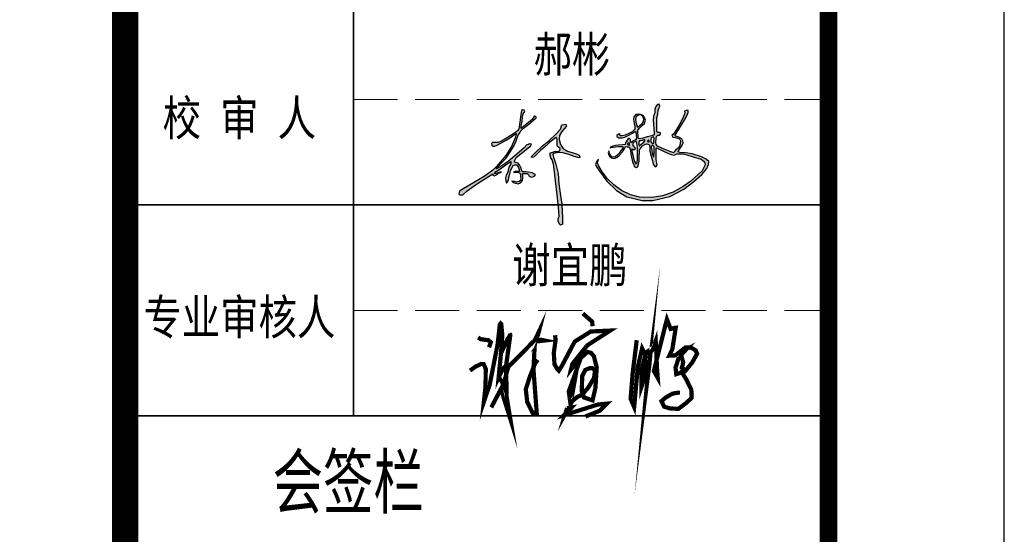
# Model space of a CAD drawing. Extents: x 1109697 to 1467097, y -139975 to 53891.
# Tile 338 of 386: x 1461498 to 1467097, y -124547 to -121619. Entities that reach past the tile are written whole.
import ezdxf
from ezdxf.enums import TextEntityAlignment as Align

# ---------------------------------------------------------------- set-up
doc = ezdxf.new("R2010")
doc.units = 0
doc.header["$LTSCALE"] = 1000
doc.header["$MEASUREMENT"] = 0
doc.linetypes.add('DASH', pattern=[0.35, 0.25, -0.1])
doc.layers.add('PUB_TEXT', color=7, linetype='Continuous')
doc.layers.add('PUB_TITLE', color=4, linetype='Continuous')
doc.layers.add('不打印线', color=254, linetype='DASH', lineweight=0, plot=False)
doc.layers.add('图框', color=4, linetype='Continuous', lineweight=35)
doc.styles.add('-黑体', font='simhei.ttf', dxfattribs={"width": 0.8})

# ---------------------------------------------------------------- blocks, each defined once
blk = doc.blocks.new('谢宜鹏')
at = {"const_width": 80}
for points in [[(14907295.72393443, 155510.5828123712), (14907218.55370676, 154877.5735671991), (14907179.96787391, 154398.8002942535), (14907247.49164335, 154241.3516713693), (14907315.0154128, 154993.2507216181), (14907398.6166126, 155356.3468401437), (14907456.49392383, 155243.8837383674), (14907440.41649347, 154794.0292282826), (14907385.75466832, 154626.9405504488), (14907385.75466832, 154941.8384972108), (14907472.57135419, 155276.0158528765), (14907562.60208808, 155337.0674312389), (14907536.87963756, 155047.8755966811), (14907498.2938047, 154752.2570588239), (14907546.52609578, 155269.5898505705), (14907601.18792093, 155330.641428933), (14907655.84974609, 155491.3034034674), (14907681.57363467, 154964.3312577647), (14907694.4341409, 154794.0292282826), (14907620.48083737, 154925.7724399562), (14907868.06751264, 155905.8117463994), (14907938.80676816, 155722.657011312), (14908009.54602368, 155741.9364202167), (14908035.2684742, 155745.1497718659), (14907970.96019082, 155337.0674312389), (14907913.08287959, 155214.964274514), (14908028.83750205, 155221.3909778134), (14908215.33138003, 155369.2002467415), (14908318.22549626, 155372.4135983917), (14908412.17806111, 155317.6447973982), (14908440.41109086, 155253.5230923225), (14908350.37891892, 155089.6477661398), (14908208.90040789, 154916.1330860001), (14908044.91493241, 154864.7208615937), (14908032.05298813, 154990.0373699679), (14908106.00772971, 155221.3909778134), (14908160.66955487, 155288.8692594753), (14908224.97783825, 155324.2147256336), (14908134.94710436, 155224.6043294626), (14908176.74698523, 155096.0744694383), (14908163.88504094, 155025.3828361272), (14908151.02309666, 154990.0373699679), (14908192.82441559, 154951.4785521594), (14908144.59212451, 154909.7063827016), (14908237.83978253, 154761.8971137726), (14908331.08744055, 154569.1023237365), (14908337.51697463, 154414.8670525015), (14908224.97783825, 154312.0433046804), (14908083.49932721, 154206.00620521), (14907925.94482387, 154215.6455591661), (14907816.62117356, 154247.7783746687), (14907765.17339641, 154353.8154741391), (14907848.77459621, 154424.5064064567), (14907974.1756769, 154495.1980397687), (14908080.28384114, 154514.4774486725), (14908115.65418792, 154514.4774486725)], [(14905364.54125219, 155473.9650440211), (14905423.81347464, 155609.0162413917), (14905438.03869298, 155663.5100307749), (14905359.79855403, 155497.6579044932)], [(14906275.08608902, 156016.274915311), (14906450.3272038, 155861.9996874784), (14906458.67222423, 155774.4379580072)], [(14904136.58364808, 154932.8048011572), (14904237.53926913, 155006.3936383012), (14904347.99610507, 155058.6176125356), (14904395.50505557, 155055.0565683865), (14904434.69918477, 154963.6646134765), (14904429.9478583, 154628.9552041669), (14904399.06855042, 154341.7226448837), (14904509.21189084, 154665.0044672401), (14904658.99947098, 155430.8602869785), (14904700.99636509, 155805.2178571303), (14904716.94868485, 155826.4509333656), (14904727.34724468, 155814.5747109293), (14904748.1458024, 155606.7352103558), (14904720.88607343, 155237.2579530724), (14904678.57424576, 154801.7471605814), (14904762.51626407, 154977.2547636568), (14904819.39700471, 155022.1302288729), (14904900.22851481, 155608.5073205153), (14904888.25384911, 155641.4161352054)], [(14905749.35986857, 155603.4840050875), (14905757.70488899, 155507.5825625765), (14905724.32480729, 155269.9151112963), (14905736.84305695, 155053.0951901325), (14905786.91174146, 154965.5334606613), (14905820.29038511, 154932.1767114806), (14905882.87731927, 155032.2476600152), (14906120.70536822, 155482.5655264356), (14906425.29214252, 155674.3670094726), (14906792.46585099, 155691.0457345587), (14906358.53341717, 155411.681821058), (14906074.8084749, 155057.2653971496), (14906049.77485168, 154953.0249425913), (14906174.94728196, 155115.6398834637), (14906362.70664641, 155286.5938363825), (14906429.46537176, 155269.9151112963), (14906483.70728551, 155203.2016129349), (14906537.94776119, 154994.7207038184), (14906512.91413797, 154602.7773237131), (14906458.67222423, 154369.2793784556), (14906295.94792106, 154423.484358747), (14906254.22281892, 154544.4028373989), (14906262.56783935, 154827.9362569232), (14906320.98154428, 154944.685930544), (14906404.43031049, 154978.0426797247), (14906454.50043304, 154978.0426797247), (14906504.56911754, 154940.5157235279), (14906487.87907669, 154794.5795077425), (14906375.22345802, 154606.9475307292), (14906258.39604816, 154473.5198330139), (14906162.43047035, 154427.6538647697), (14906070.63668372, 154348.4311473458), (14905945.46425344, 154123.2722141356), (14905975.51104187, 154222.4295033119)], [(14904288.77587202, 155560.3095460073), (14904341.02011091, 155527.8566804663), (14904482.20525917, 155508.7258820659), (14904530.06509456, 155470.4642852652), (14904496.56277837, 155372.4185053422)], [(14904539.10181839, 154234.6880324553), (14904767.74358602, 154670.6544703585), (14904862.35451809, 155001.5680028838), (14905359.06083295, 155505.8181633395), (14905485.20826303, 155516.3232435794), (14905548.28269709, 155503.1915427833), (14905366.94567647, 155482.1813823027), (14905338.03650094, 154964.8002220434), (14905401.11093501, 154119.13074783), (14905324.89557441, 154124.38328795), (14905219.77247634, 154339.7402368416), (14905193.49206133, 154578.7339667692), (14905272.3347444, 154825.6061563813), (14905372.20175948, 155075.1042655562), (14905422.13526702, 155135.509528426)], [(14904896.8649093, 155604.4590862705), (14904838.1578416, 155516.4578342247), (14904716.55034423, 155241.97633657)], [(14906186.78245655, 155122.1787456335), (14906138.17483369, 154842.8786224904), (14906040.96246409, 154298.4454435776), (14906008.55738219, 154537.2674302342), (14906231.33908465, 155160.6338164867)], [(14904819.83848692, 155023.8210238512), (14904831.38317483, 154423.5348302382), (14904898.68548415, 154020.4849179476), (14904759.3252249, 154466.1334703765), (14904763.04115335, 154679.672744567), (14904681.79404599, 154809.5807567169)], [(14907398.4179699, 154891.9706636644), (14907392.01532042, 154869.3161086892), (14907391.48188676, 154848.2599105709), (14907396.28278966, 154828.2700812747), (14907408.55465498, 154829.3364500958), (14907414.68986482, 154845.5943873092), (14907413.62299751, 154875.1799408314), (14907409.35552826, 154893.8370084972), (14907398.4179699, 154891.9706636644)], [(14905974.00241135, 154219.0600957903), (14906060.39199554, 154232.6916045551), (14905919.44124988, 154087.2930503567), (14906560.53669464, 154289.4874547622), (14906728.767302, 154305.3908816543), (14906592.36511738, 154169.0792989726), (14906324.10499497, 154062.3026519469)]]:
    blk.add_lwpolyline(points, dxfattribs=at)
blk = doc.blocks.new('A$C64787331')
h = blk.add_hatch(color=256)
h.paths.add_polyline_path([(93811.26943449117, 17581.88924832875), (94013.76943449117, 16087.88924832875), (93932.26943449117, 14255.38924832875), (93978.76943449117, 12418.88924832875), (94139.76943449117, 11338.88924832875), (95020.76943449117, 10736.88924832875), (96130.26943449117, 9785.889248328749), (95964.76943449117, 8008.389248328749), (94433.76943449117, 7677.389248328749), (92116.26943449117, 7470.889248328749), (90005.76943449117, 6891.889248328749), (88847.26943449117, 6519.889248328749), (88710.76943449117, 4702.389248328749), (89181.76943449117, 2774.389248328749), (90169.76943449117, 1504.889248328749), (91205.26943449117, -1927.610751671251), (92100.76943449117, -7478.610751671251), (92594.26943449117, -12294.61075167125), (93334.26943449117, -18446.11075167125), (94233.26943449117, -26760.61075167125), (95270.26943449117, -36552.11075167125), (95565.76943449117, -40585.61075167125), (94778.26943449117, -42208.61075167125), (94778.26943449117, -44127.11075167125), (95615.26943449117, -46242.11075167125), (96550.76943449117, -47127.61075167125), (97848.76943449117, -46177.61075167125), (97848.76943449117, -41665.61075167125), (97346.76943449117, -31437.61075167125), (96342.76943449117, -25120.61075167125), (95138.76943449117, -16497.11075167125), (94623.76943449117, -8814.110751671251), (92993.26943449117, -1892.610751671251), (91172.76943449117, 3358.389248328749), (90793.26943449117, 5223.889248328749), (91336.76943449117, 5992.889248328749), (94869.26943449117, 6807.389248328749), (98265.76943449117, 6626.389248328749), (102658.7694344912, 5314.389248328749), (106553.2694344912, 3957.389248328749), (110312.2694344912, 2916.389248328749), (110855.7694344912, 3685.889248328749), (110357.2694344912, 4771.389248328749), (108772.2694344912, 5585.889248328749), (105873.7694344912, 6535.889248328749), (101571.7694344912, 7893.389248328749), (98356.26943449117, 9838.889248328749), (96363.76943449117, 12824.88924832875), (95457.76943449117, 16444.38924832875), (95774.76943449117, 19339.88924832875), (97460.76943449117, 22325.38924832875), (100968.7694344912, 26383.38924832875), (100507.2694344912, 27859.38924832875), (97553.26943449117, 27305.88924832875), (96537.76943449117, 24169.88924832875), (93029.76943449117, 20296.38924832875), (87859.76943449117, 15500.88924832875), (82909.26943449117, 11486.38924832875), (77946.26943449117, 6931.889248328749), (75003.26943449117, 3933.889248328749), (74871.76943449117, 3372.889248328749), (75791.76943449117, 3068.889248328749), (76996.76943449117, 3495.389248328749), (78254.26943449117, 4852.389248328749), (79635.76943449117, 6436.889248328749), (81734.26943449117, 8328.389248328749), (84088.26943449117, 10220.38924832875), (88130.76943449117, 13952.38924832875), (90689.76943449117, 16201.88924832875), (92838.76943449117, 17684.38924832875)])
h.paths.add_polyline_path([(139353.2694344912, 20365.88924832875), (138145.2694344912, 19509.38924832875), (138262.2694344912, 18613.88924832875), (139548.2694344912, 17757.38924832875), (142120.2694344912, 17757.38924832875), (144185.2694344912, 18263.38924832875), (146991.2694344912, 19548.38924832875), (149874.7694344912, 21105.38924832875), (151940.2694344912, 22545.88924832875), (152291.2694344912, 22000.88924832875), (152806.7694344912, 17339.88924832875), (151993.2694344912, 16276.88924832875), (149782.2694344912, 15172.88924832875), (148677.2694344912, 14006.88924832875), (148247.2694344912, 15111.38924832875), (148369.7694344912, 16460.88924832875), (147387.2694344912, 17503.88924832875), (146404.7694344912, 16706.38924832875), (144624.2694344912, 13884.38924832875), (144255.7694344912, 12780.38924832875), (142351.7694344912, 12595.88924832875), (139332.7694344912, 12284.88924832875), (137133.2694344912, 11923.88924832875), (135205.2694344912, 11502.38924832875), (133871.3100458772, 10859.08027013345), (133608.7694344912, 10509.38924832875), (135687.2694344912, 10870.38924832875), (139061.2694344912, 11171.38924832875), (142853.9275460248, 11171.38924832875), (142594.2694344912, 10072.88924832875), (141535.2694344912, 8675.389248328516), (140022.7694344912, 6332.889248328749), (138283.2694344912, 4670.889248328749), (136151.9275899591, 3270.017729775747), (134425.7694344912, 3726.389248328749), (133215.7694344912, 5086.389248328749), (132799.7694344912, 6257.389248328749), (132456.4194493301, 8028.591154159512), (132194.7694344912, 7692.889248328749), (131778.7694344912, 6446.389248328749), (132270.2694344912, 4746.389248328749), (132799.7694344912, 4179.389248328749), (134236.7694344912, 2743.889248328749), (136241.2694344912, 2290.889248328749), (138094.2694344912, 3197.389248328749), (140211.7694344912, 4897.389248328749), (142329.2694344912, 7201.889248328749), (144220.2694344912, 9959.889248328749), (144560.7694344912, 11206.38924832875), (145763.7694344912, 10989.38924832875), (147425.2694344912, 10894.38924832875), (148184.7694344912, 8712.889248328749), (148611.7694344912, 5582.889248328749), (149100.2694344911, 3340.389248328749), (149874.7694344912, -172.1107516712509), (150649.7694344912, -2255.610751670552), (151113.2694344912, -3485.610751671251), (151902.7694344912, -4157.110751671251), (152691.7694344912, -4274.110751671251), (153598.2694344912, -3923.610751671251), (154007.2694344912, -3047.610751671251), (154608.2694344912, 274.3892483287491), (154817.7694344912, 3466.889248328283), (154974.7694344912, 7497.389248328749), (155085.2694344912, 9010.889248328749), (155718.7694344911, 9893.389248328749), (157112.2694344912, 11749.38924832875), (159846.8833074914, 13196.16359652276), (162221.7694344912, 12780.88924832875), (162583.2694344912, 10924.38924832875), (162738.2694344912, 7727.889248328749), (163603.7694344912, 4150.889248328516), (164586.7694344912, 742.3892483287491), (165164.7694344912, -1857.110751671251), (166263.7694344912, -3474.610751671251), (167073.2694344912, -3705.610751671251), (168056.2694344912, -2492.610751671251), (167882.7694344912, -1279.610751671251), (167362.2694344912, 1666.889248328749), (167246.7694344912, 5363.889248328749), (167173.1214162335, 9559.799279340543), (167532.7694344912, 10339.38924832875), (168554.2694344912, 9829.389248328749), (171661.7694344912, 8293.889248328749), (174661.2694344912, 6707.889248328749), (178321.2694344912, 5245.389248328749), (180598.2694344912, 4920.389248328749), (182712.7694344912, 5813.889248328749), (187607.7694344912, 5836.389248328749), (194066.2694344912, 3928.389248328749), (200586.7694344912, 1985.889248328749), (202988.7694344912, -185.6107516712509), (203560.7694344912, -2356.610751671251), (201272.7694344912, -6699.610751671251), (192922.2694344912, -14356.11075167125), (187203.2694344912, -18470.11075167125), (179882.2694344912, -22698.11075167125), (172103.7694344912, -25326.61075167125), (163982.2694344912, -26583.61075167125), (155059.7694344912, -26355.11075167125), (148196.2694344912, -24526.61075167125), (141676.2694344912, -21441.11075167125), (135956.7694344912, -17098.61075167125), (131152.2694344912, -12641.61075167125), (127263.2694344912, -7613.610751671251), (124632.2694344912, -2928.110751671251), (123831.2694344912, -725.6107516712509), (124234.1579520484, 1488.03284034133), (124111.7694344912, 1460.889248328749), (123045.7694344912, -53.11075167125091), (122484.7694344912, -1959.110751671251), (122886.2694344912, -3398.610751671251), (125220.2694344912, -7075.110751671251), (130851.2694344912, -14448.61075167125), (137887.2694344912, -21334.11075167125), (145641.2694344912, -26068.11075167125), (156948.2694344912, -28777.61075167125), (164893.7694344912, -28677.11075167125), (177465.2694344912, -25863.61075167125), (187723.7694344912, -20438.11075167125), (195310.7694344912, -14719.61075167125), (201229.7694344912, -9437.110751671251), (204781.2694344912, -5021.610751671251), (206123.2694344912, -2183.110751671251), (206201.7694344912, 103.3892483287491), (204262.7694344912, 1953.889248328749), (200855.7694344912, 3616.889248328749), (193909.7694344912, 5781.889248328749), (188983.2694344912, 6544.389248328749), (184940.2694344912, 6855.389248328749), (183714.7694344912, 7229.389248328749), (183885.2694344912, 8113.389248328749), (185178.7694344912, 9915.889248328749), (186347.7694344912, 11706.88924832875), (187209.7694344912, 13858.88924832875), (187161.7694344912, 15485.38924832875), (186347.7694344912, 16872.38924832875), (184049.7694344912, 18259.38924832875), (181226.9926440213, 19099.32216442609), (181512.2694344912, 20124.88924832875), (183829.2694344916, 23592.38924832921), (185451.7694344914, 26113.88924832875), (187867.7694344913, 30150.38924832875), (189505.7694344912, 32948.38924832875), (190452.2694344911, 35154.88924832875), (191055.7694344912, 36407.88924832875), (190963.2694344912, 37985.88924832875), (189429.7694344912, 38032.38924832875), (188221.7694344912, 37521.88924832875), (188500.7694344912, 35990.38924832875), (187617.7694344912, 33437.38924832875), (185620.2694344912, 29259.88924832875), (182275.2694344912, 23922.38924832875), (180091.7694344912, 20394.88924832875), (178930.2694344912, 19745.38924832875), (179301.7694344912, 18724.38924832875), (179673.2694344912, 18074.38924832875), (181531.7694344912, 18027.88924832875), (184512.7694344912, 16923.38924832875), (185387.2694344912, 15408.38924832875), (184804.2694344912, 12087.38924832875), (183871.2694344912, 10222.88924832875), (181829.7694344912, 8824.389248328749), (180546.7694344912, 7426.389248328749), (180488.2694344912, 6610.389248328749), (178097.2694344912, 7426.389248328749), (173256.7694344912, 9174.389248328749), (168357.7694344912, 11621.38924832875), (167191.2694344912, 12728.38924832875), (167132.7694344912, 14301.38924832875), (167382.9332580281, 18299.00714844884), (168474.2694344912, 19545.38924832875), (169932.2694344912, 19661.88924832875), (170632.2694344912, 20710.38924832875), (170632.2694344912, 21409.88924832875), (169740.2694344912, 21544.38924832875), (167873.6317135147, 21824.09948786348), (167811.7694344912, 23378.38924832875), (167737.7694344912, 28349.38924832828), (167737.7694344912, 32481.88924832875), (168427.2694344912, 35121.88924832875), (168771.7694344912, 38221.38924832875), (170035.7694344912, 41263.38924832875), (169633.7694344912, 42525.88924832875), (168369.7694344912, 42353.88924832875), (166990.7694344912, 40861.38924832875), (166416.2694344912, 38852.88924832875), (166301.2694344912, 36269.88924832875), (165324.7694344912, 33687.38924832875), (165037.2694344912, 30645.38924832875), (165324.7694344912, 27775.38924832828), (165609.2694344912, 24448.38924832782), (165834.7694344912, 21250.38924832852), (165789.7694344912, 19944.38924832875), (164084.2694344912, 19271.88924832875), (160631.7694344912, 18366.88924832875), (157462.7694344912, 17349.38924832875), (154143.0779214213, 16863.70285803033), (154010.2694344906, 18649.88924833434), (153781.7694344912, 21766.88924832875), (153781.7694344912, 23390.38924832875), (155129.2694344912, 25013.88924832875), (156992.2694344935, 26756.38924833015), (158750.2694344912, 28408.88924832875), (159377.2694344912, 30711.38924832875), (158657.7694344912, 32684.38924832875), (157579.7694344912, 34267.88924832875), (155677.7694344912, 35027.88924832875), (153965.7694344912, 35281.38924832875), (152316.7694344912, 35091.38924832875), (150678.2694344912, 33125.38924832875), (150478.2694344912, 31227.38924832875), (151048.7694344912, 28376.38924832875), (151623.0071405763, 25276.47891971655), (151589.2694344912, 24227.88924832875), (150118.0339601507, 22390.07668326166), (147545.7694344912, 21026.88924832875), (144403.7694344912, 19690.88924832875), (141031.5661031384, 19074.01347478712), (139689.6456281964, 20477.46305447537), (139550.2694344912, 20437.38924832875)])
h.paths.add_polyline_path([(147420.4913572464, 14154.38381797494), (147833.9196184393, 12232.30505979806), (146106.1604710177, 12486.28207732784), (145994.7034891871, 13596.94112434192)], flags=16)
h.paths.add_polyline_path([(151438.0615136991, 14916.88924832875), (152779.7694344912, 14916.88924832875), (152993.7694344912, 13455.38924832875), (153386.2694344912, 10496.88924832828), (153529.2694344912, 8393.389248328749), (153386.2694344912, 4650.889248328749), (153457.7694344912, 1513.889248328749), (153152.8808926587, -1300.735478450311), (152071.6633411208, -1569.827739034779), (151620.7694344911, -409.1107516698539), (151120.7694344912, 862.8892483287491), (150620.7694344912, 2452.389248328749), (150256.7694344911, 4042.389248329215), (149620.2694344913, 6722.389248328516), (149158.4758671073, 8566.744265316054), (149529.2694344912, 9584.389248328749), (150120.2694344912, 9084.889248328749), (150893.2694344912, 8539.389248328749), (151348.2694344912, 8948.389248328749), (151939.2694344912, 9993.389248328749), (151348.2694344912, 10810.88924832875), (149589.261277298, 12105.71469737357), (150243.4429420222, 13849.13282585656)], flags=16)
h.paths.add_polyline_path([(155930.7694344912, 15544.88924832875), (156938.7694344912, 15768.88924832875), (158795.1444038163, 16696.10174613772), (158870.7694344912, 15600.88924832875), (158170.7694344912, 14537.88924832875), (157078.7694344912, 13782.38924832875), (155986.7694344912, 12747.38924832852), (154707.1189625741, 11393.80938990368), (154502.7694344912, 13027.38924832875), (154342.0893872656, 15073.90788553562), (154950.7694344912, 15376.88924832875)], flags=16)
h.paths.add_polyline_path([(153064.2694344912, 26684.88924832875), (152655.7694344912, 27838.38924832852), (152270.7694344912, 29327.38924832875), (151938.0584131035, 32085.91638615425), (152631.7694344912, 33435.38924832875), (154432.7694344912, 34726.88924832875), (156471.7530648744, 34735.52338096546), (157440.7694344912, 33387.38924832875), (158089.7694344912, 31441.38924832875), (157921.7694344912, 29687.88924832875), (156935.7694344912, 28270.38924832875), (154843.7694344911, 26588.88924832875), (153564.4275164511, 25655.34306663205)], flags=16)
h.paths.add_polyline_path([(161942.7694344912, 16279.56104601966), (161942.7694344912, 15538.88924832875), (162162.7694344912, 15256.88924832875), (162193.7694344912, 14629.88924832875), (161660.7694344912, 14786.88924832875), (160402.2083343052, 15004.93517698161)], flags=16)
h.paths.add_polyline_path([(165632.5722342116, 18564.10694868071), (165730.2694344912, 17201.88924832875), (165589.2694344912, 15410.88924832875), (165447.3060530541, 13237.03291930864), (163479.4716530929, 14144.51891447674), (163374.7694344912, 15656.38924832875), (163207.8824836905, 17387.24533806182)], flags=16)
h.paths.add_polyline_path([(163623.2694344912, 11126.88924832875), (164243.1280048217, 12202.769724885), (165387.2937144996, 11821.38115499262), (165739.7694344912, 10709.38924832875), (165765.2694344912, 8913.389248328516), (165853.7694344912, 6180.389248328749), (165633.2694344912, 4152.889248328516), (165633.2694344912, 3535.889248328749), (165324.2694344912, 3623.889248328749), (164838.7694344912, 4857.889248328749), (164397.7694344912, 6577.389248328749), (164088.7694344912, 8560.889248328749), (163926.7694344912, 9638.889248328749)], flags=16)
h.paths.add_polyline_path([(69467.26943449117, 10247.88924832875), (64126.76943449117, 5531.889248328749), (57832.26943449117, 482.3892483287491), (53016.26943449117, -3138.110751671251), (49630.76943449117, -5139.110751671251), (48724.76943449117, -5329.610751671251), (49773.76943449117, -4091.110751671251), (53302.26943449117, -375.1107516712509), (56258.76943449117, 2625.889248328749), (59505.26943449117, 7635.889248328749), (62062.76943449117, 12117.38924832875), (63614.26943449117, 15384.38924832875), (65160.76943449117, 19545.88924832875), (66450.76943449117, 21276.38924832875), (67077.76943449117, 22933.88924832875), (69122.26943449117, 24888.88924832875), (73055.26943449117, 27801.38924832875), (76433.26943449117, 30667.38924832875), (78469.26943449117, 32562.88924832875), (78376.26943449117, 33353.38924832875), (77533.76943449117, 33782.38924832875), (76913.76943449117, 33845.88924832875), (76722.76943449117, 33265.38924832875), (75435.26943449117, 31300.38924832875), (70241.26943449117, 26995.38924832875), (67726.26943449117, 25066.38924832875), (67277.26943449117, 24707.38924832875), (67412.26943449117, 26322.38924832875), (68066.76943449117, 29704.88924832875), (68418.76943449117, 33172.88924832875), (68922.26943449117, 35434.88924832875), (69928.26943449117, 37243.88924832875), (69635.26943449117, 38130.38924832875), (68241.26943449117, 38347.88924832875), (67456.76943449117, 37912.88924832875), (67012.76943449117, 35083.88924832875), (66246.76943449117, 29291.38924832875), (65481.26943449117, 24373.38924832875), (64861.76943449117, 23052.38924832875), (63137.76943449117, 21635.88924832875), (59689.76943449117, 19416.38924832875), (55322.26943449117, 16660.38924832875), (52832.26943449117, 15091.38924832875), (50111.76943449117, 14134.38924832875), (48541.26943449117, 14210.88924832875), (46489.15335441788, 14318.70990775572), (46205.76943449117, 14323.88924832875), (45468.76943449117, 13398.38924832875), (45545.26943449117, 12349.88924832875), (46620.26943449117, 11608.38924832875), (47746.76943449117, 11531.88924832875), (49180.26943449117, 12042.88924832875), (51253.76943449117, 13117.38924832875), (56288.26943449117, 15855.88924832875), (60124.26943449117, 18533.38924832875), (62405.76943449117, 20041.88924832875), (63594.76943449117, 20812.38924832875), (63626.76943449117, 20298.88924832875), (63080.26943449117, 18179.88924832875), (60186.76943449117, 11242.38924832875), (55993.26943449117, 4506.389248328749), (49332.76943449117, -3298.110751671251), (46454.26943449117, -6255.110751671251), (40593.76943449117, -10464.61075167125), (33219.26943449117, -14870.61075167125), (24398.76943449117, -20143.11075167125), (21579.26943449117, -21948.61075167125), (21072.76943449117, -23754.61075167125), (22012.76943449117, -24549.11075167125), (24037.26943449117, -24476.61075167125), (27435.26943449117, -21515.11075167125), (34303.76943449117, -16676.11075167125), (44353.26943449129, -10247.61075167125), (46377.76943449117, -8947.610751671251), (46377.76943449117, -10103.11075167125), (47332.76943449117, -10418.61075167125), (48467.76943449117, -10099.61075167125), (49567.26943449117, -9533.110751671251), (50595.76943449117, -8611.610751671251), (52759.26943449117, -7761.110751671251), (52120.76943449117, -7584.110751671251), (50276.76943449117, -8222.110751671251), (47953.15773193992, -9173.557104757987), (47900.26943449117, -8434.610751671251), (48715.76943449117, -7371.610751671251), (50843.76943449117, -6025.110751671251), (57737.26943449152, -1161.610751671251), (59643.26943449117, 198.3892483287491), (59643.26943449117, -1524.110751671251), (58191.26943449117, -4063.110751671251), (57465.26943449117, -7508.610751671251), (56285.26943449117, -10138.11075167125), (55831.76943449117, -12132.61075167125), (56013.26943449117, -14127.11075167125), (56338.26943449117, -15566.11075167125), (56827.76943449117, -15744.11075167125), (57851.76943449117, -13698.11075167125), (58163.76943449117, -11429.61075167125), (58875.76943449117, -8939.110751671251), (59543.76943449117, -6893.110751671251), (60345.26943449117, -4669.110751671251), (61369.26943449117, -2712.110751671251), (63461.76943449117, -2089.610751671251), (64307.76943449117, -2934.610751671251), (65554.26943449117, -4758.110751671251), (66150.04316213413, -7338.309329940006), (65064.76943449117, -7293.110751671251), (62882.76943449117, -7337.610751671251), (61725.26943449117, -7827.110751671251), (63283.76943449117, -7827.110751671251), (66189.92936599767, -8079.696917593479), (66800.76943449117, -9606.110751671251), (66845.26943449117, -11341.11075167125), (67023.26943449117, -12408.11075167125), (66756.26943449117, -13876.11075167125), (65865.76943449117, -14721.11075167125), (63951.26943449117, -15121.61075167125), (62482.26943449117, -14765.61075167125), (60516.72987416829, -14687.0244889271), (61502.76943449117, -15344.11075167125), (63194.76943449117, -15966.61075167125), (65064.76943449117, -16456.11075167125), (66756.26943449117, -15744.11075167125), (68314.76943449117, -14054.11075167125), (68581.76943449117, -11963.61075167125), (68492.76943449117, -10140.11075167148), (68359.07507593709, -8669.973535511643), (69845.26943449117, -8640.110751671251), (72216.93792621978, -8868.382208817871), (73199.26943449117, -10615.11075167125), (74149.26943449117, -11285.11075167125), (75231.76943449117, -11399.11075167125), (76383.26943449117, -10988.11075167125), (77507.26943449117, -10276.11075167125), (77918.76943449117, -9673.610751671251), (77178.26943449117, -9180.610751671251), (75505.76943449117, -8304.110751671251), (72819.26943449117, -7701.610751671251), (70762.76943449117, -7537.110751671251), (68134.2186967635, -7437.599597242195), (67678.26943449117, -5967.610751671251), (67093.26943449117, -4248.610751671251), (66267.26943449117, -2735.610751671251), (64993.76943449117, -1119.610751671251), (63376.26943449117, -535.1107516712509), (62309.26943449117, -397.6107516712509), (62761.76943449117, 1117.889248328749), (63625.76943449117, 3060.389248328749), (65224.26943449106, 4398.389248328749), (69537.76943449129, 7867.889248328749), (72538.76943449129, 10182.88924832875), (74283.26943449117, 11486.38924832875), (74903.26943449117, 13010.88924832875), (73425.26943449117, 13201.38924832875), (72709.76943449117, 12629.88924832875), (71517.76943449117, 12439.38924832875)])
for points in [[(46205.76943449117, 14323.88924832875), (45468.76943449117, 13398.38924832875), (45545.26943449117, 12349.88924832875), (46620.26943449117, 11608.38924832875), (47746.76943449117, 11531.88924832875), (49180.26943449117, 12042.88924832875), (51253.76943449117, 13117.38924832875), (56288.26943449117, 15855.88924832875), (60124.26943449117, 18533.38924832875), (62405.76943449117, 20041.88924832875), (63594.76943449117, 20812.38924832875), (63626.76943449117, 20298.88924832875), (63080.26943449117, 18179.88924832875), (60186.76943449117, 11242.38924832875), (55993.26943449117, 4506.389248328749), (49332.76943449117, -3298.110751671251), (46454.26943449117, -6255.110751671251), (40593.76943449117, -10464.61075167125), (33219.26943449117, -14870.61075167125), (24398.76943449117, -20143.11075167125), (21579.26943449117, -21948.61075167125), (21072.76943449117, -23754.61075167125), (22012.76943449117, -24549.11075167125), (24037.26943449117, -24476.61075167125), (27435.26943449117, -21515.11075167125), (34303.76943449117, -16676.11075167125), (44353.26943449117, -10247.61075167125), (46377.76943449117, -8947.610751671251), (46377.76943449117, -10103.11075167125), (47332.76943449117, -10418.61075167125), (48467.76943449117, -10099.61075167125), (49567.26943449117, -9533.110751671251), (50595.76943449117, -8611.610751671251), (52759.26943449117, -7761.110751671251), (52120.76943449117, -7584.110751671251), (50276.76943449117, -8222.110751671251), (48893.26943449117, -8788.610751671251), (47935.76943449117, -8930.610751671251), (47900.26943449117, -8434.610751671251), (48715.76943449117, -7371.610751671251), (50843.76943449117, -6025.110751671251), (57737.26943449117, -1161.610751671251), (59643.26943449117, 198.3892483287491), (59643.26943449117, -1524.110751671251), (58191.26943449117, -4063.110751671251), (57465.26943449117, -7508.610751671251), (56285.26943449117, -10138.11075167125), (55831.76943449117, -12132.61075167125), (56013.26943449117, -14127.11075167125), (56338.26943449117, -15566.11075167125), (56827.76943449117, -15744.11075167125), (57851.76943449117, -13698.11075167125), (58163.76943449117, -11429.61075167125), (58875.76943449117, -8939.110751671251), (59543.76943449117, -6893.110751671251), (60345.26943449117, -4669.110751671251), (61369.26943449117, -2712.110751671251), (63461.76943449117, -2089.610751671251), (64307.76943449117, -2934.610751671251), (65554.26943449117, -4758.110751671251), (65954.76943449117, -6492.610751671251), (66133.26943449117, -7337.610751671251), (65064.76943449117, -7293.110751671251), (62882.76943449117, -7337.610751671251), (61725.26943449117, -7827.110751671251), (63283.76943449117, -7827.110751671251), (65331.76943449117, -8005.110751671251), (66355.76943449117, -8494.110751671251), (66800.76943449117, -9606.110751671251), (66845.26943449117, -11341.11075167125), (67023.26943449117, -12408.11075167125), (66756.26943449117, -13876.11075167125), (65865.76943449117, -14721.11075167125), (63951.26943449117, -15121.61075167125), (62482.26943449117, -14765.61075167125), (61369.26943449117, -14721.11075167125), (60300.76943449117, -14543.11075167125), (61502.76943449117, -15344.11075167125), (63194.76943449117, -15966.61075167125), (65064.76943449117, -16456.11075167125), (66756.26943449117, -15744.11075167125), (68314.76943449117, -14054.11075167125), (68581.76943449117, -11963.61075167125), (68492.76943449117, -10140.11075167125), (68359.26943449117, -8672.110751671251), (68775.26943449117, -8661.610751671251), (69845.26943449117, -8640.110751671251), (71658.26943449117, -8814.610751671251), (72444.26943449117, -9272.610751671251), (73199.26943449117, -10615.11075167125), (74149.26943449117, -11285.11075167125), (75231.76943449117, -11399.11075167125), (76383.26943449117, -10988.11075167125), (77507.26943449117, -10276.11075167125), (77918.76943449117, -9673.610751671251), (77178.26943449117, -9180.610751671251), (75505.76943449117, -8304.110751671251), (72819.26943449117, -7701.610751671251), (70762.76943449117, -7537.110751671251), (68596.76943449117, -7455.110751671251), (68111.26943449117, -7363.610751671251), (67678.26943449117, -5967.610751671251), (67093.26943449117, -4248.610751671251), (66267.26943449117, -2735.610751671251), (64993.76943449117, -1119.610751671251), (63376.26943449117, -535.1107516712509), (62309.26943449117, -397.6107516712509), (62761.76943449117, 1117.889248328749), (63625.76943449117, 3060.389248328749), (65224.26943449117, 4398.389248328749), (69537.76943449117, 7867.889248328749), (72538.76943449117, 10182.88924832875), (74283.26943449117, 11486.38924832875), (74903.26943449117, 13010.88924832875), (73425.26943449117, 13201.38924832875), (72709.76943449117, 12629.88924832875), (71517.76943449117, 12439.38924832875), (69467.26943449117, 10247.88924832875), (64126.76943449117, 5531.889248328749), (57832.26943449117, 482.3892483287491), (53016.26943449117, -3138.110751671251), (49630.76943449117, -5139.110751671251), (48724.76943449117, -5329.610751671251), (49773.76943449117, -4091.110751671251), (53302.26943449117, -375.1107516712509), (56258.76943449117, 2625.889248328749), (59505.26943449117, 7635.889248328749), (62062.76943449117, 12117.38924832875), (63614.26943449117, 15384.38924832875), (65160.76943449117, 19545.88924832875), (66450.76943449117, 21276.38924832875), (67077.76943449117, 22933.88924832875), (69122.26943449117, 24888.88924832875), (73055.26943449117, 27801.38924832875), (76433.26943449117, 30667.38924832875), (78469.26943449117, 32562.88924832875), (78376.26943449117, 33353.38924832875), (77533.76943449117, 33782.38924832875), (76913.76943449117, 33845.88924832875), (76722.76943449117, 33265.38924832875), (75435.26943449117, 31300.38924832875), (70241.26943449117, 26995.38924832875), (67726.26943449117, 25066.38924832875), (67277.26943449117, 24707.38924832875), (67412.26943449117, 26322.38924832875), (68066.76943449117, 29704.88924832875), (68418.76943449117, 33172.88924832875), (68922.26943449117, 35434.88924832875), (69928.26943449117, 37243.88924832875), (69635.26943449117, 38130.38924832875), (68241.26943449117, 38347.88924832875), (67456.76943449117, 37912.88924832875), (67012.76943449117, 35083.88924832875), (66246.76943449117, 29291.38924832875), (65481.26943449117, 24373.38924832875), (64861.76943449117, 23052.38924832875), (63137.76943449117, 21635.88924832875), (59689.76943449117, 19416.38924832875), (55322.26943449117, 16660.38924832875), (52832.26943449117, 15091.38924832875), (50111.76943449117, 14134.38924832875), (48541.26943449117, 14210.88924832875), (47085.26943449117, 14287.38924832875), (46780.26943449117, 14313.38924832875)], [(139353.2694344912, 20365.88924832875), (138145.2694344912, 19509.38924832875), (138262.2694344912, 18613.88924832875), (139548.2694344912, 17757.38924832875), (142120.2694344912, 17757.38924832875), (144185.2694344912, 18263.38924832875), (146991.2694344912, 19548.38924832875), (149874.7694344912, 21105.38924832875), (151940.2694344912, 22545.88924832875), (152291.2694344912, 22000.88924832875), (152806.7694344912, 17339.88924832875), (151993.2694344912, 16276.88924832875), (149782.2694344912, 15172.88924832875), (148677.2694344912, 14006.88924832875), (148247.2694344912, 15111.38924832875), (148369.7694344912, 16460.88924832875), (147387.2694344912, 17503.88924832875), (146404.7694344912, 16706.38924832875), (144624.2694344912, 13884.38924832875), (144255.7694344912, 12780.38924832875), (142351.7694344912, 12595.88924832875), (139332.7694344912, 12284.88924832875), (137133.2694344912, 11923.88924832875), (135205.2694344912, 11502.38924832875), (133458.2694344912, 10659.88924832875), (133247.2694344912, 10027.88924832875), (133608.7694344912, 10509.38924832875), (135687.2694344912, 10870.38924832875), (139061.2694344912, 11171.38924832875), (142435.2694344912, 11171.38924832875), (142780.7694344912, 10861.88924832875), (142594.2694344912, 10072.88924832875), (141535.2694344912, 8675.389248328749), (140022.7694344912, 6332.889248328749), (138283.2694344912, 4670.889248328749), (136846.2694344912, 3726.389248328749), (135711.7694344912, 3386.389248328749), (134425.7694344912, 3726.389248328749), (133215.7694344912, 5086.389248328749), (132799.7694344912, 6257.389248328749), (132572.7694344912, 7428.389248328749), (132459.7694344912, 8032.889248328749), (132194.7694344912, 7692.889248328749), (131778.7694344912, 6446.389248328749), (132270.2694344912, 4746.389248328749), (132799.7694344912, 4179.389248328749), (134236.7694344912, 2743.889248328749), (136241.2694344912, 2290.889248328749), (138094.2694344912, 3197.389248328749), (140211.7694344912, 4897.389248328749), (142329.2694344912, 7201.889248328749), (144220.2694344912, 9959.889248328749), (144560.7694344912, 11206.38924832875), (145763.7694344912, 10989.38924832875), (147425.2694344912, 10894.38924832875), (148184.7694344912, 8712.889248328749), (148611.7694344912, 5582.889248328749), (149100.2694344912, 3340.389248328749), (149874.7694344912, -172.1107516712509), (150649.7694344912, -2255.610751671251), (151113.2694344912, -3485.610751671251), (151902.7694344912, -4157.110751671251), (152691.7694344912, -4274.110751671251), (153598.2694344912, -3923.610751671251), (154007.2694344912, -3047.610751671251), (154608.2694344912, 274.3892483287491), (154817.7694344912, 3466.889248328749), (154974.7694344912, 7497.389248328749), (155085.2694344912, 9010.889248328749), (155718.7694344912, 9893.389248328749), (157112.2694344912, 11749.38924832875), (158867.2694344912, 12677.88924832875), (160157.2694344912, 13141.88924832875), (162221.7694344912, 12780.88924832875), (162583.2694344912, 10924.38924832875), (162738.2694344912, 7727.889248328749), (163603.7694344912, 4150.889248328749), (164586.7694344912, 742.3892483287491), (165164.7694344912, -1857.110751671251), (166263.7694344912, -3474.610751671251), (167073.2694344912, -3705.610751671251), (168056.2694344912, -2492.610751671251), (167882.7694344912, -1279.610751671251), (167362.2694344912, 1666.889248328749), (167246.7694344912, 5363.889248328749), (167192.2694344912, 8468.889248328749), (167362.7694344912, 9970.889248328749), (167532.7694344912, 10339.38924832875), (168554.2694344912, 9829.389248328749), (171661.7694344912, 8293.889248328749), (174661.2694344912, 6707.889248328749), (178321.2694344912, 5245.389248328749), (180598.2694344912, 4920.389248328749), (182712.7694344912, 5813.889248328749), (187607.7694344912, 5836.389248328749), (194066.2694344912, 3928.389248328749), (200586.7694344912, 1985.889248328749), (202988.7694344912, -185.6107516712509), (203560.7694344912, -2356.610751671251), (201272.7694344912, -6699.610751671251), (192922.2694344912, -14356.11075167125), (187203.2694344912, -18470.11075167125), (179882.2694344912, -22698.11075167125), (172103.7694344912, -25326.61075167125), (163982.2694344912, -26583.61075167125), (155059.7694344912, -26355.11075167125), (148196.2694344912, -24526.61075167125), (141676.2694344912, -21441.11075167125), (135956.7694344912, -17098.61075167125), (131152.2694344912, -12641.61075167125), (127263.2694344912, -7613.610751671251), (124632.2694344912, -2928.110751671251), (123831.2694344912, -725.6107516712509), (124055.7694344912, 507.8892483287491), (124616.7694344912, 1572.889248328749), (124111.7694344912, 1460.889248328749), (123045.7694344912, -53.11075167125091), (122484.7694344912, -1959.110751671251), (122886.2694344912, -3398.610751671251), (125220.2694344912, -7075.110751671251), (130851.2694344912, -14448.61075167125), (137887.2694344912, -21334.11075167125), (145641.2694344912, -26068.11075167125), (156948.2694344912, -28777.61075167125), (164893.7694344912, -28677.11075167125), (177465.2694344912, -25863.61075167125), (187723.7694344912, -20438.11075167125), (195310.7694344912, -14719.61075167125), (201229.7694344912, -9437.110751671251), (204781.2694344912, -5021.610751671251), (206123.2694344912, -2183.110751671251), (206201.7694344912, 103.3892483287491), (204262.7694344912, 1953.889248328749), (200855.7694344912, 3616.889248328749), (193909.7694344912, 5781.889248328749), (188983.2694344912, 6544.389248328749), (184940.2694344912, 6855.389248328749), (183714.7694344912, 7229.389248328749), (183885.2694344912, 8113.389248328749), (185178.7694344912, 9915.889248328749), (186347.7694344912, 11706.88924832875), (187209.7694344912, 13858.88924832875), (187161.7694344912, 15485.38924832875), (186347.7694344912, 16872.38924832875), (184049.7694344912, 18259.38924832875), (181799.7694344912, 18928.88924832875), (181272.7694344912, 19263.88924832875), (181512.2694344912, 20124.88924832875), (183829.2694344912, 23592.38924832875), (185451.7694344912, 26113.88924832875), (187867.7694344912, 30150.38924832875), (189505.7694344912, 32948.38924832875), (190452.2694344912, 35154.88924832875), (191055.7694344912, 36407.88924832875), (190963.2694344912, 37985.88924832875), (189429.7694344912, 38032.38924832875), (188221.7694344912, 37521.88924832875), (188500.7694344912, 35990.38924832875), (187617.7694344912, 33437.38924832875), (185620.2694344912, 29259.88924832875), (182275.2694344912, 23922.38924832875), (180091.7694344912, 20394.88924832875), (178930.2694344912, 19745.38924832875), (179301.7694344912, 18724.38924832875), (179673.2694344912, 18074.38924832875), (181531.7694344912, 18027.88924832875), (184512.7694344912, 16923.38924832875), (185387.2694344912, 15408.38924832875), (184804.2694344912, 12087.38924832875), (183871.2694344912, 10222.88924832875), (181829.7694344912, 8824.389248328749), (180546.7694344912, 7426.389248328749), (180488.2694344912, 6610.389248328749), (178097.2694344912, 7426.389248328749), (173256.7694344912, 9174.389248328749), (168357.7694344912, 11621.38924832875), (167191.2694344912, 12728.38924832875), (167132.7694344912, 14301.38924832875), (167307.7694344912, 17097.88924832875), (167657.7694344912, 18612.88924832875), (168474.2694344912, 19545.38924832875), (169932.2694344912, 19661.88924832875), (170632.2694344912, 20710.38924832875), (170632.2694344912, 21409.88924832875), (169740.2694344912, 21544.38924832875), (168595.7694344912, 21715.88924832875), (167851.7694344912, 22373.38924832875), (167811.7694344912, 23378.38924832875), (167737.7694344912, 28349.38924832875), (167737.7694344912, 32481.88924832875), (168427.2694344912, 35121.88924832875), (168771.7694344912, 38221.38924832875), (170035.7694344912, 41263.38924832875), (169633.7694344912, 42525.88924832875), (168369.7694344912, 42353.88924832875), (166990.7694344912, 40861.38924832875), (166416.2694344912, 38852.88924832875), (166301.2694344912, 36269.88924832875), (165324.7694344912, 33687.38924832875), (165037.2694344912, 30645.38924832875), (165324.7694344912, 27775.38924832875), (165609.2694344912, 24448.38924832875), (165834.7694344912, 21250.38924832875), (165789.7694344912, 19944.38924832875), (164084.2694344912, 19271.88924832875), (160631.7694344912, 18366.88924832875), (157462.7694344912, 17349.38924832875), (155142.2694344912, 17009.88924832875), (154123.7694344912, 17123.38924832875), (154010.2694344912, 18649.88924832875), (153781.7694344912, 21766.88924832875), (153781.7694344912, 23390.38924832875), (155129.2694344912, 25013.88924832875), (156992.2694344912, 26756.38924832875), (158750.2694344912, 28408.88924832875), (159377.2694344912, 30711.38924832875), (158657.7694344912, 32684.38924832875), (157579.7694344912, 34267.88924832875), (155677.7694344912, 35027.88924832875), (153965.7694344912, 35281.38924832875), (152316.7694344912, 35091.38924832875), (150678.2694344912, 33125.38924832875), (150478.2694344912, 31227.38924832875), (151048.7694344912, 28376.38924832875), (151402.7694344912, 26465.38924832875), (151620.2694344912, 25191.38924832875), (151589.2694344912, 24227.88924832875), (150842.7694344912, 23295.38924832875), (149598.7694344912, 22114.88924832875), (147545.7694344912, 21026.88924832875), (144403.7694344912, 19690.88924832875), (142195.2694344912, 19286.88924832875), (140866.2694344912, 19246.88924832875), (140408.2694344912, 19725.88924832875), (140626.2694344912, 20335.38924832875), (140103.2694344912, 20596.38924832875), (139550.2694344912, 20437.38924832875)], [(152174.7694344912, 32546.38924832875), (152030.2694344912, 31321.38924832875), (152270.7694344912, 29327.38924832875), (152655.7694344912, 27838.38924832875), (153064.2694344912, 26684.88924832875), (153449.2694344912, 25892.38924832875), (153593.2694344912, 25676.38924832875), (154843.7694344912, 26588.88924832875), (156935.7694344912, 28270.38924832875), (157921.7694344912, 29687.88924832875), (158089.7694344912, 31441.38924832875), (157440.7694344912, 33387.38924832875), (156767.2694344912, 34324.38924832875), (155967.7694344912, 34733.38924832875), (154432.7694344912, 34726.88924832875), (152631.7694344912, 33435.38924832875)], [(75003.26943449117, 3933.889248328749), (77946.26943449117, 6931.889248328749), (82909.26943449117, 11486.38924832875), (87859.76943449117, 15500.88924832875), (93029.76943449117, 20296.38924832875), (96537.76943449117, 24169.88924832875), (97553.26943449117, 27305.88924832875), (100507.2694344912, 27859.38924832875), (100968.7694344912, 26383.38924832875), (97460.76943449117, 22325.38924832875), (95774.76943449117, 19339.88924832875), (95457.76943449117, 16444.38924832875), (96363.76943449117, 12824.88924832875), (98356.26943449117, 9838.889248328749), (101571.7694344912, 7893.389248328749), (105873.7694344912, 6535.889248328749), (108772.2694344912, 5585.889248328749), (110357.2694344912, 4771.389248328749), (110855.7694344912, 3685.889248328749), (110312.2694344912, 2916.389248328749), (106553.2694344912, 3957.389248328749), (102658.7694344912, 5314.389248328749), (98265.76943449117, 6626.389248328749), (94869.26943449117, 6807.389248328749), (91336.76943449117, 5992.889248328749), (90793.26943449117, 5223.889248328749), (91172.76943449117, 3358.389248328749), (92993.26943449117, -1892.610751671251), (94623.76943449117, -8814.110751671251), (95138.76943449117, -16497.11075167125), (96342.76943449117, -25120.61075167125), (97346.76943449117, -31437.61075167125), (97848.76943449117, -41665.61075167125), (97848.76943449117, -46177.61075167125), (96550.76943449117, -47127.61075167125), (95615.26943449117, -46242.11075167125), (94778.26943449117, -44127.11075167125), (94778.26943449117, -42208.61075167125), (95565.76943449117, -40585.61075167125), (95270.26943449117, -36552.11075167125), (94233.26943449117, -26760.61075167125), (93334.26943449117, -18446.11075167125), (92594.26943449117, -12294.61075167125), (92100.76943449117, -7478.610751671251), (91205.26943449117, -1927.610751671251), (90169.76943449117, 1504.889248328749), (89181.76943449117, 2774.389248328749), (88710.76943449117, 4702.389248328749), (88847.26943449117, 6519.889248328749), (90005.76943449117, 6891.889248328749), (92116.26943449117, 7470.889248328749), (94433.76943449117, 7677.389248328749), (95964.76943449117, 8008.389248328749), (96130.26943449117, 9785.889248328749), (95020.76943449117, 10736.88924832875), (94139.76943449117, 11338.88924832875), (93978.76943449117, 12418.88924832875), (93932.26943449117, 14255.38924832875), (94013.76943449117, 16087.88924832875), (93811.26943449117, 17581.88924832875), (92838.76943449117, 17684.38924832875), (90689.76943449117, 16201.88924832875), (88130.76943449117, 13952.38924832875), (84088.26943449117, 10220.38924832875), (81734.26943449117, 8328.389248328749), (79635.76943449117, 6436.889248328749), (78254.26943449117, 4852.389248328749), (76996.76943449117, 3495.389248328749), (75791.76943449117, 3068.889248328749), (74871.76943449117, 3372.889248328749)], [(150211.2694344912, 13763.38924832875), (149802.2694344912, 12673.38924832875), (150484.2694344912, 11446.88924832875), (151348.2694344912, 10810.88924832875), (151939.2694344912, 9993.389248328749), (151348.2694344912, 8948.389248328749), (150893.2694344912, 8539.389248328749), (150120.2694344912, 9084.889248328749), (149529.2694344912, 9584.389248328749), (149347.2694344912, 9084.889248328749), (149210.7694344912, 8357.889248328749), (149620.2694344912, 6722.389248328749), (150256.7694344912, 4042.389248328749), (150620.7694344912, 2452.389248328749), (151120.7694344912, 862.8892483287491), (151620.7694344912, -409.1107516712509), (151923.7694344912, -1189.110751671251), (152347.7694344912, -1501.110751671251), (152793.7694344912, -1390.110751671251), (153239.7694344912, -498.6107516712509), (153457.7694344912, 1513.889248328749), (153386.2694344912, 4650.889248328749), (153529.2694344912, 8393.389248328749), (153386.2694344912, 10496.88924832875), (152993.7694344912, 13455.38924832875), (152779.7694344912, 14916.88924832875), (151923.2694344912, 14916.88924832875), (150959.7694344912, 14489.38924832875), (150281.7694344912, 13883.38924832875)], [(154726.7694344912, 15209.38924832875), (154390.7694344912, 14453.88924832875), (154502.7694344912, 13027.38924832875), (154670.7694344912, 11684.38924832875), (155034.7694344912, 11740.38924832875), (155986.7694344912, 12747.38924832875), (157078.7694344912, 13782.38924832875), (158170.7694344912, 14537.88924832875), (158870.7694344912, 15600.88924832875), (158814.7694344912, 16411.88924832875), (157890.7694344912, 16244.38924832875), (156938.7694344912, 15768.88924832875), (155930.7694344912, 15544.88924832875), (154950.7694344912, 15376.88924832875), (154726.7694344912, 15265.38924832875)], [(161691.7694344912, 16071.88924832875), (160782.2694344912, 15319.38924832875), (160939.2694344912, 14911.88924832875), (161660.7694344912, 14786.88924832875), (162193.7694344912, 14629.88924832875), (162162.7694344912, 15256.88924832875), (161942.7694344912, 15538.88924832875), (161942.7694344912, 16008.88924832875)], [(164851.2694344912, 18184.88924832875), (163621.2694344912, 17587.88924832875), (163269.7694344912, 16745.38924832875), (163374.7694344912, 15656.38924832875), (163445.2694344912, 14638.38924832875), (164007.7694344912, 13900.88924832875), (164921.7694344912, 13479.38924832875), (165483.7694344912, 13795.38924832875), (165589.2694344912, 15410.88924832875), (165730.2694344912, 17201.88924832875), (165659.7694344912, 18184.88924832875), (165237.7694344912, 18290.38924832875)], [(147077.7694344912, 14020.38924832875), (146424.2694344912, 13764.88924832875), (146026.2694344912, 13282.38924832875), (146083.2694344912, 12714.38924832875), (146680.2694344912, 12401.88924832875), (147646.2694344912, 12259.88924832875), (147589.7694344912, 12770.88924832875), (147589.7694344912, 13367.38924832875), (147504.2694344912, 13764.88924832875), (147305.2694344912, 13935.38924832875)], [(164147.2694344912, 12036.38924832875), (163623.2694344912, 11126.88924832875), (163926.7694344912, 9638.889248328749), (164088.7694344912, 8560.889248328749), (164397.7694344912, 6577.389248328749), (164838.7694344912, 4857.889248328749), (165324.2694344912, 3623.889248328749), (165633.2694344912, 3535.889248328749), (165633.2694344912, 4152.889248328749), (165853.7694344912, 6180.389248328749), (165765.2694344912, 8913.389248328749), (165739.7694344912, 10709.38924832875), (165458.7694344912, 11595.88924832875), (165025.7694344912, 11941.88924832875), (164571.2694344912, 12093.38924832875)]]:
    blk.add_lwpolyline(points, close=True)
blk = doc.blocks.new('图签01')
at = {"layer": '不打印线', "linetype": 'DASH'}
for p, q in [((1795183, 99664.53138500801), (1797883.00003872, 99664.53138500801)), ((1795183, 98464.53138500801), (1797883.00003872, 98464.53138500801))]:
    blk.add_line(p, q, dxfattribs=at)
at = {"layer": '图框', "linetype": 'Continuous'}
for p, q in [((1795183, 97864.5313850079), (1795183, 103864.5313850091)), ((1793883.000038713, 99064.5313850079), (1797883.000038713, 99064.5313850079)), ((1793883.000038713, 97864.5313850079), (1797883.000038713, 97864.5313850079))]:
    blk.add_line(p, q, dxfattribs=at)
at = {"layer": 'PUB_TEXT'}
for name, p, xscale, yscale, zscale in [('A$C64787331', (1795618.68061215, 99310.70738311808), 0.007678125, 0.007678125, 0.007678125), ('谢宜鹏', (-2675396.039261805, 51642.32295696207), 0.3, 0.3, 0.3)]:
    blk.add_blockref(name, p, dxfattribs=dict(at, xscale=xscale, yscale=yscale, zscale=zscale))
at = {"layer": '图框', "style": '-黑体'}
for s, height, width, p in [('郝彬', 200, 0.8, (1796205.86674638, 99822.18444776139, 1526.9)), ('谢宜鹏', 200, 0.8, (1796085.263922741, 98622.18444737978, 1526.9)), ('会签栏', 300, 0.7, (1794722.479347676, 97340.1363153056))]:
    blk.add_text(s, height=height, dxfattribs=dict(at, width=width)).set_placement(p)
at = {"layer": '图框', "style": '-黑体', "width": 0.8}
for s, p in [('校 审 人', (1794533, 99459.62035675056)), ('专业审核人', (1794533, 98326.57066571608))]:
    blk.add_text(s, height=200, dxfattribs=at).set_placement(p, align=Align.CENTER)

msp = doc.modelspace()

# ---------------------------------------------------------------- linework, layer by layer
at = {"layer": 'PUB_TITLE'}
msp.add_lwpolyline([(1361997.000571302, -139975.3534605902), (1467097.000571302, -139975.3534605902), (1467097.000571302, -80575.35346059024), (1361997.000571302, -80575.35346059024)], close=True, dxfattribs=at)
at = {"layer": 'PUB_TITLE', "const_width": 100}
msp.add_lwpolyline([(1364497.000571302, -138975.3534605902), (1466097.000571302, -138975.3534605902), (1466097.000571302, -81575.35346059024), (1364497.000571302, -81575.35346059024)], close=True, dxfattribs=at)
at = {"layer": '图框', "const_width": 150}
msp.add_lwpolyline([(1462097.000571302, -81575.35346059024), (1462097.000571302, -138975.3534605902)], dxfattribs=at)

# ---------------------------------------------------------------- block references
at = {"layer": 'PUB_TEXT'}
msp.add_blockref('图签01', (-331785.9994674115, -221737.8382944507), dxfattribs=at)

doc.saveas('drawing.dxf')
